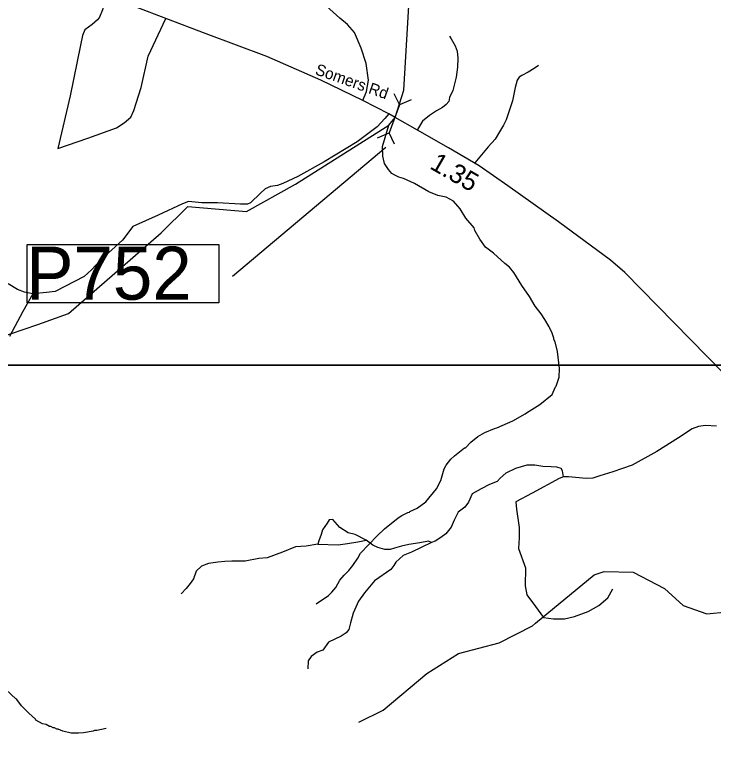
# Model space of a CAD drawing. Extents: x 1248089 to 1457196, y 820910 to 988753.
# Drawn here: x 1431800 to 1436416, y 868954 to 873911 of the extents above; entities that cross this region are included whole.
import ezdxf

# ---------------------------------------------------------------- set-up
doc = ezdxf.new("R2010")
doc.units = 0
for name, color, linetype in [('Exist Hydrographic Misc Water Feature', 7, 'Continuous'), ('Exist Road Non-System Type 51', 7, 'Continuous'), ('Exist Road Secondary Structure Pipe CELL', 7, 'Continuous'), ('Exist Road Secondary Type 51 Attributed', 7, 'Continuous'), ('Exist Road Secondary Type 51 Label', 7, 'Continuous'), ('Map Preparation Inset Cut Line', 7, 'Continuous'), ('Prop GRAU CAT1 Cell', 7, 'Continuous'), ('Prop Lane Arrow CELL', 7, 'Continuous')]:
    doc.layers.add(name, color=color, linetype=linetype)

msp = doc.modelspace()

# ---------------------------------------------------------------- linework, layer by layer
at = {"layer": 'Exist Hydrographic Misc Water Feature'}
msp.add_line((1435216.7, 869879.5), (1435236.5, 869895.9), dxfattribs=at)
for points in [[(1431676.6, 871776.2), (1431950.3, 871869.1), (1432151.8, 871941.5), (1432765.7, 872473.1), (1432941, 872648.2), (1433328.4, 872614.6), (1433651.3, 872795.5), (1434268.8, 873184.6), (1434310.9, 873234.9), (1434368.7, 873415.9), (1434406.7, 874084.7)], [(1433789.5, 870024.2), (1433870.7, 870080.3), (1433893.2, 870101.9), (1433917.9, 870133.2), (1433944.9, 870180.7), (1433973.7, 870214), (1434004.2, 870243.5), (1434031, 870276.8), (1434064.5, 870326.1), (1434080.7, 870357.8), (1434191.2, 870473.3), (1434240.2, 870520.3), (1434329.8, 870592.3), (1434354.1, 870607.7), (1434394.5, 870626.8), (1434404.6, 870628.6), (1434406.7, 870634.6), (1434456.8, 870656.2), (1434513.8, 870698.7), (1434584, 870782.6), (1434611.2, 870838.1), (1434634.9, 870915.6), (1434647.4, 870939.3), (1434678.2, 870978.7), (1434702.7, 871002.2), (1434767.8, 871054.6), (1434775.8, 871054.5), (1434810.3, 871091.4), (1434857, 871128.8), (1434902, 871155.7), (1434966.6, 871182.3), (1434982.7, 871186), (1435087.7, 871231.6), (1435168.7, 871277.8), (1435176.9, 871285.6), (1435266, 871339.7), (1435347.5, 871405.9), (1435368.6, 871457.5), (1435373, 871461.4), (1435394, 871520.9), (1435395.2, 871576.9), (1435381.7, 871689.3), (1435367, 871753.6), (1435359.4, 871769.8), (1435359.5, 871777.8), (1435348.2, 871810.1), (1435333.1, 871844.4), (1435327.2, 871852.5), (1435299.4, 871901.2), (1435275.1, 871939.8), (1435235.3, 871989.1), (1435197.5, 872053.5), (1435147.2, 872126.7), (1435095, 872211.9), (1435065.8, 872246.5), (1435034.3, 872271.2), (1434959.8, 872338.9), (1434906.2, 872378.5), (1434869.8, 872432.5), (1434837, 872489.7), (1434831.4, 872505.8), (1434776.9, 872571), (1434740.1, 872631.9), (1434695.2, 872682.9), (1434647.9, 872709.9), (1434592.1, 872719.2), (1434532.6, 872744.5), (1434437.8, 872799), (1434366.5, 872832.2), (1434334.8, 872841), (1434309, 872853.6), (1434289.3, 872866), (1434265.9, 872890.5), (1434240.7, 872931.1), (1434229.8, 872979.4), (1434227.1, 873043.4), (1434268.8, 873184.6)], [(1435236.5, 869895.9), (1435623.8, 870216), (1435690.7, 870237.7), (1435882.7, 870233.9), (1436088.7, 870124.6), (1436211.8, 870013.7), (1436368.7, 869958.1), (1436502.7, 869971.8), (1436688.7, 870096.1), (1437300.8, 870700.9), (1437418.8, 870774.1), (1437620.8, 870842.3), (1437739.8, 870967.8), (1437791.8, 871065.4), (1437994.8, 871228.6), (1438212.8, 871273.5), (1438521.8, 871293.5), (1438772.8, 871363.9)], [(1434070.7, 869242.7), (1434230.7, 869321.7), (1434518.7, 869565.4), (1434729.7, 869695.7), (1434997.7, 869765.8), (1435216.7, 869879.5)], [(1432401.8, 869202.4), (1432339.6, 869187.9), (1432323.6, 869188.2), (1432315.5, 869184.4), (1432251.3, 869173.8), (1432219.2, 869170.4), (1432171.3, 869171.5), (1432115.6, 869184.8), (1432083.9, 869197.5), (1432075.9, 869197.7), (1432060.1, 869206), (1432052.1, 869206.2), (1432036.2, 869214.5), (1432028.2, 869214.7), (1432004.5, 869227.2), (1431980.7, 869231.7), (1431937.2, 869256.7), (1431934.9, 869262.4), (1431890.2, 869301.8), (1431843.3, 869350.8), (1431812.2, 869393.5), (1431804.3, 869397.7), (1431741.6, 869457.1)]]:
    msp.add_lwpolyline(points, dxfattribs=at)
at = {"layer": 'Exist Road Non-System Type 51'}
for points in [[(1434096.5, 873346), (1434121, 873407.1), (1434133.4, 873481.8), (1434119.2, 873592), (1434085.4, 873693.4), (1434041, 873796.5), (1433994.8, 873848.1), (1433945.1, 873890.8), (1433858, 873970.8), (1433824.4, 874001.7), (1433724.9, 874177.8), (1433563.2, 874522.7), (1433385.9, 874900.6), (1433369.9, 874941.5), (1433343.3, 875122.8), (1433359.4, 875143.2), (1433398.5, 875166.3), (1433441.2, 875180.5), (1433531.8, 875205.4), (1433579.8, 875212.5), (1433618.9, 875223.2), (1433665.1, 875257), (1433730.8, 875369)], [(1432402.9, 874039.7), (1432376.8, 873946.5), (1432357.3, 873896.7), (1432344.8, 873878.9), (1432309.3, 873848.7), (1432261.5, 873812.5), (1432245.5, 873775.2), (1432233, 873712.9), (1432163.7, 873376.8), (1432082, 873030.1)], [(1432082, 873030.1), (1432281, 873098.3), (1432469.4, 873165.9), (1432520.9, 873199.7), (1432563.5, 873237), (1432584.9, 873281.5), (1432632.8, 873432.6), (1432679, 873638.9), (1432796.3, 873888.2)], [(1434669.1, 873771.4), (1434680.8, 873755.1), (1434705.9, 873708.6), (1434719.1, 873672.3), (1434724.2, 873626.2), (1434723, 873566.2), (1434713.7, 873500.3), (1434692.1, 873412.7), (1434669.2, 873367.1), (1434664.6, 873341.2), (1434648.2, 873319.5), (1434623.8, 873300), (1434583.3, 873278.8), (1434536.7, 873247.7), (1434491.9, 873210.6), (1434456.9, 873155.1)], [(1435257.6, 873577.8), (1435229.2, 873558.4), (1435188.6, 873533.2), (1435146.2, 873512), (1435129.9, 873500.3), (1435115.5, 873480.6), (1435102.6, 873432.8), (1435085, 873344.9), (1435063.6, 873279.3), (1435044.4, 873219.7), (1435025.7, 873184), (1434998.8, 873140.5), (1434970, 873091.1), (1434925, 873042), (1434836.8, 872935.7)], [(1434269.4, 873258.7), (1434241.4, 873228.3), (1434190.7, 873172.1), (1434060.1, 873073.8), (1433841, 872943.1), (1433668.2, 872844.8), (1433569.4, 872798.7), (1433532.7, 872786.8), (1433487.3, 872779.2), (1433452.8, 872764.1), (1433421.5, 872736), (1433355.6, 872672.3), (1433336.2, 872662.6), (1433289.8, 872662.6), (1433137.6, 872672.3), (1433034, 872672.3), (1432946.5, 872680.9), (1432906.1, 872665.2), (1432744.2, 872589.6), (1432576.8, 872515), (1432509.9, 872424.3), (1432369.6, 872297.9), (1432305.1, 872229.4), (1432255.5, 872185.1), (1432064.4, 872086.8), (1432006.6, 872078.6), (1431918.1, 872070)], [(1431918.1, 872070), (1431862.1, 872082.1), (1431816.9, 872099.9), (1431754, 872136.8)], [(1431918.1, 872070), (1431851.2, 871954.4), (1431762.7, 871789.1)], [(1436433.7, 871198), (1436359.6, 871200.7), (1436312.9, 871195.2), (1436271.7, 871178.8), (1436181.1, 871121.1), (1436038.3, 871030.4), (1435876.3, 870939.7), (1435747.3, 870895.8), (1435662.2, 870868.3), (1435615.5, 870854.5), (1435571.6, 870851.8), (1435456.3, 870862.8), (1435421.3, 870861.8), (1435393.1, 870851.8), (1435214.6, 870755.6), (1435108.3, 870698.3), (1435111.1, 870648.8), (1435130.3, 870528), (1435130.3, 870459.3), (1435124.8, 870390.6), (1435171.5, 870261.4), (1435168.7, 870143.3), (1435179.7, 870082.8), (1435237.4, 870005.9), (1435289.5, 869934.5), (1435355.4, 869926.2), (1435429.6, 869926.2), (1435495.5, 869940), (1435586.1, 869972.9), (1435654.7, 870014.2), (1435715.1, 870063.6), (1435748.1, 870124.1)], [(1435421.3, 870861.8), (1435415.8, 870901.6), (1435407.6, 870918.1), (1435377.4, 870926.4), (1435341.7, 870929.1), (1435286.8, 870931.8), (1435231.9, 870940.1), (1435179.7, 870940.1), (1435105.6, 870918.1), (1435042.4, 870887.9), (1435004, 870854.9), (1434984.8, 870832.9), (1434932.6, 870811), (1434877.7, 870783.5), (1434820.1, 870750.5), (1434795.3, 870695.6), (1434770.6, 870662.6), (1434726.7, 870629.6), (1434699.2, 870577.4), (1434680, 870530.7), (1434644.3, 870486.7), (1434611.4, 870462), (1434575.7, 870437.3), (1434551, 870429)], [(1434118.3, 870444.1), (1434047, 870482.5), (1434000.3, 870493.5), (1433945.4, 870529.2), (1433898.7, 870581.4), (1433874, 870578.7), (1433860.3, 870556.7), (1433830.1, 870512.7), (1433821.8, 870482.5), (1433805.3, 870441.3), (1433799.9, 870419.3)], [(1433799.9, 870419.3), (1433723, 870405.6), (1433651.6, 870400.1), (1433566.5, 870364.4), (1433464.9, 870328.7), (1433410, 870323.2), (1433319.4, 870306.7), (1433231.5, 870306.7), (1433184.8, 870303.9), (1433138.2, 870298.4), (1433077.8, 870290.2), (1433031.1, 870273.7), (1432995.4, 870240.7), (1432978.9, 870188.5), (1432957, 870158.3), (1432929.5, 870125.3), (1432896.6, 870089.6)], [(1434551, 870429), (1434419.2, 870365.8), (1434364.3, 870343.9), (1434314.9, 870299.9), (1434301.1, 870277.9), (1434281.9, 870250.5), (1434174.8, 870176.3), (1434107.1, 870097.3), (1434068.7, 870042.3), (1434033, 869962.7), (1434016.5, 869899.5), (1434005.5, 869855.5), (1433986.3, 869833.5), (1433953.4, 869811.5), (1433871, 869770.3), (1433832.8, 869718.7), (1433794.4, 869705), (1433755.9, 869677.5), (1433736.7, 869647.3), (1433734, 869595.1)], [(1433799.9, 870419.3), (1433934.4, 870413.8), (1433994.8, 870422.1), (1434063.4, 870433.1), (1434118.3, 870444.1)], [(1434551, 870429), (1434530.2, 870438.6), (1434472.5, 870427.6), (1434401.1, 870416.6), (1434351.7, 870405.6), (1434305, 870391.9), (1434277.6, 870383.6), (1434241.9, 870383.6), (1434195.2, 870397.3), (1434162.3, 870411.1), (1434118.3, 870444.1)]]:
    msp.add_lwpolyline(points, dxfattribs=at)
at = {"layer": 'Exist Road Secondary Structure Pipe CELL'}
for p, q in [((1434302.3, 873393.5), (1434339, 873318.7)), ((1434415.6, 873351.3), (1434339, 873318.7)), ((1434339, 873318.7), (1434269.8, 873132.8)), ((1434193.2, 873100.2), (1434269.8, 873132.8)), ((1434306.5, 873058.1), (1434269.8, 873132.8))]:
    msp.add_line(p, q, dxfattribs=at)
at = {"layer": 'Exist Road Secondary Type 51 Attributed'}
msp.add_lwpolyline([(1437020.5, 870994), (1435828.3, 872210.7), (1435732.2, 872292.9), (1435388.8, 872545.4), (1435055, 872783.3), (1434865.8, 872915.4), (1434662.2, 873035.6), (1434457.4, 873152), (1434310.9, 873234.9), (1434269.4, 873258.7), (1434096.5, 873346), (1433819.3, 873481.9), (1433462.1, 873636.8), (1433061.3, 873787.7), (1432796.3, 873888.2), (1432402.9, 874039.7)], dxfattribs=at)
at = {"layer": 'Map Preparation Inset Cut Line'}
for points in [[(1448249.7, 871600.6), (1388709.5, 871600.6), (1388709.5, 915849.1), (1448249.7, 915849.1)], [(1445423.1, 844359.3), (1431512.6, 844359.3), (1431512.6, 871600.6), (1445423.1, 871600.6)]]:
    msp.add_lwpolyline(points, close=True, dxfattribs=at)
at = {"layer": 'Prop Lane Arrow CELL'}
msp.add_line((1434249.1, 873035.8), (1433236.9, 872186.2), dxfattribs=at)
msp.add_lwpolyline([(1431880.7, 872396.2), (1433146.9, 872396.2), (1433146.9, 872012.3), (1431880.7, 872012.3)], close=True, dxfattribs=at)

# ---------------------------------------------------------------- texts
at = {"layer": 'Exist Road Secondary Type 51 Label'}
msp.add_text('Somers Rd', height=75, rotation=340.4944, dxfattribs=at).set_placement((1433776.4, 873521.4))
at = {"layer": 'Prop GRAU CAT1 Cell'}
msp.add_text('1.35', height=125, rotation=330.1342, dxfattribs=at).set_placement((1434532.2, 872901.6))
at = {"layer": 'Prop Lane Arrow CELL'}
msp.add_text('P752', height=350, dxfattribs=at).set_placement((1431873.6, 872032.1))

doc.saveas('drawing.dxf')
